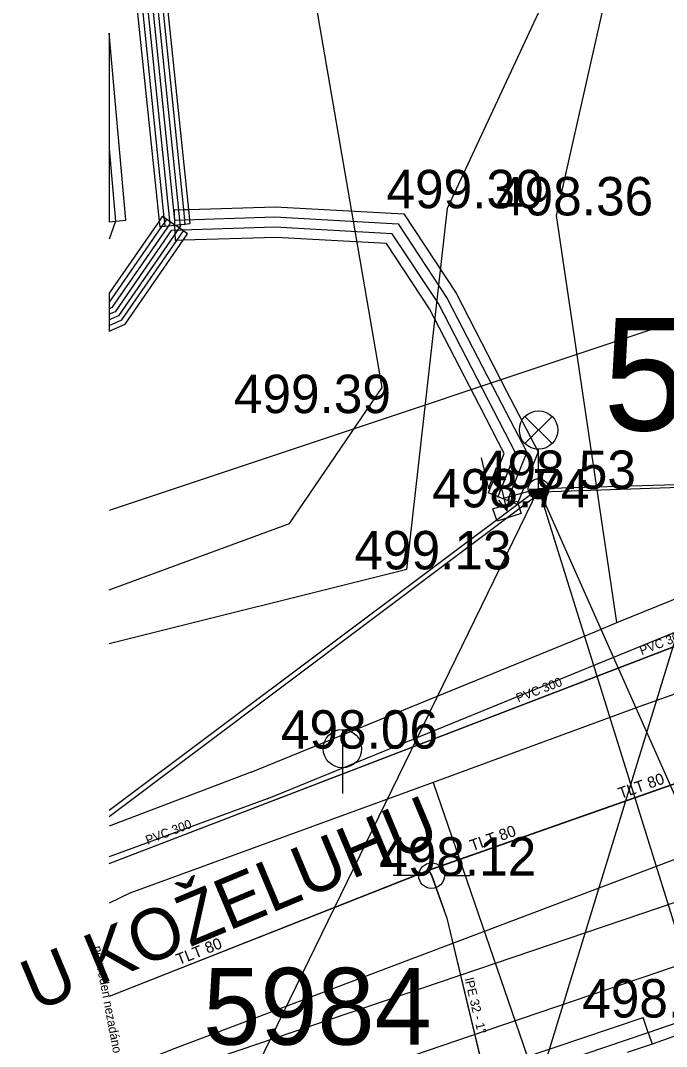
# Model space of a CAD drawing. Extents: x -669642 to -669119, y -1131006 to -1130466.
# Drawn here: x -669641.78 to -669629.16, y -1130641.28 to -1130621.24 of the extents above; entities that cross this region are included whole.
import ezdxf

# ---------------------------------------------------------------- set-up
doc = ezdxf.new("R2010")
doc.units = 0
for name, color, linetype in [('G_Bod_tecka', 7, 'Continuous'), ('G_Bod_vyska', 7, 'Continuous'), ('G_Bodove_pole', 7, 'Continuous'), ('G_Breh_Teren', 7, 'Continuous'), ('G_Budovy_Objekty', 7, 'Continuous'), ('G_Cesty_Schody', 7, 'Continuous'), ('G_Objekty_technicke', 7, 'Continuous'), ('G_Plochy_zpevnene', 7, 'Continuous'), ('G_Ploty', 7, 'Continuous'), ('G_Popisy_Nazvy', 7, 'Continuous'), ('G_Site-kanalizace', 7, 'Continuous'), ('G_Site-Rozvadece', 7, 'Continuous'), ('G_Site-vodovod', 7, 'Continuous'), ('G_Z_CHRANICKA-TEPLOVOD_kotovane', 7, 'Continuous'), ('G_Z_ELsilove_nadz_kotovane', 7, 'Continuous'), ('G_Z_ELsilove_podz_kotovane', 7, 'Continuous'), ('G_Z_ELsilove_zrusene', 7, 'Continuous'), ('G_Z_KANAL_podz_kotovane', 7, 'Continuous'), ('G_Z_PLYNY_podz_geodeticky', 7, 'Continuous'), ('G_Z_SPOJE_nadz_kotovane', 7, 'Continuous'), ('G_Z_SPOJE_podz_kotovane', 7, 'Continuous'), ('G_Z_VODA_podz_kotovane', 7, 'Continuous'), ('Vrstva 1', 7, 'Continuous'), ('Vrstva 11', 7, 'Continuous'), ('Vrstva 26', 7, 'Continuous'), ('Vrstva 3', 7, 'Continuous'), ('Vrstva 4', 7, 'Continuous'), ('Vrstva 6', 7, 'Continuous'), ('Vrstva 62', 7, 'Continuous')]:
    doc.layers.add(name, color=color, linetype=linetype)

msp = doc.modelspace()

# ---------------------------------------------------------------- linework, layer by layer
at = {"layer": 'G_Bod_tecka'}
for p, q in [((-669633.44, -1130624.91), (-669633.44, -1130624.91)), ((-669631.31, -1130625.05), (-669631.31, -1130625.05)), ((-669636.44, -1130628.91), (-669636.44, -1130628.91)), ((-669631.66, -1130630.39), (-669631.66, -1130630.39)), ((-669632.57, -1130630.75), (-669632.57, -1130630.75)), ((-669634.23, -1130631.96), (-669634.23, -1130631.96)), ((-669635.49, -1130635.46), (-669635.49, -1130635.46)), ((-669633.75, -1130637.94), (-669633.75, -1130637.94)), ((-669629.62, -1130640.71), (-669629.62, -1130640.71))]:
    msp.add_line(p, q, dxfattribs=at)
at = {"layer": 'G_Breh_Teren'}
msp.add_line((-669634.23, -1130631.96), (-669640.046, -1130633.415), dxfattribs=at)
for points in [[(-669634.23, -1130631.96), (-669633.44, -1130624.91), (-669629.74, -1130616.97)], [(-669630.13, -1130633), (-669631.31, -1130625.05), (-669629.93, -1130618.93), (-669623.51, -1130617.65)]]:
    msp.add_lwpolyline(points, dxfattribs=at)
at = {"layer": 'G_Budovy_Objekty'}
for p, q in [((-669628.57, -1130640.92), (-669629.44, -1130641.23)), ((-669629.44, -1130641.23), (-669629.93, -1130641.39))]:
    msp.add_line(p, q, dxfattribs=at)
at = {"layer": 'G_Cesty_Schody'}
for points in [[(-669633.77, -1130642.11), (-669629.62, -1130640.71)], [(-669629.52, -1130641), (-669629.62, -1130640.71)], [(-669633.23, -1130642.26), (-669629.52, -1130641)]]:
    msp.add_lwpolyline(points, dxfattribs=at)
at = {"layer": 'G_Objekty_technicke'}
for p, q in [((-669631.925, -1130628.975), (-669631.395, -1130629.505)), ((-669631.925, -1130629.505), (-669631.395, -1130628.975)), ((-669631.66, -1130630.39), (-669631.66, -1130629.615))]:
    msp.add_line(p, q, dxfattribs=at)
for centre, radius in [((-669631.66, -1130629.24), 0.375), ((-669631.66, -1130630.39), 0.2)]:
    msp.add_circle(centre, radius, dxfattribs=at)
for radius in [0.18, 0.16, 0.14, 0.12, 0.1, 0.08, 0.06, 0.04, 0.02]:
    msp.add_arc((-669631.66, -1130630.39), radius, 180, 0, dxfattribs=at)
at = {"layer": 'G_Plochy_zpevnene'}
msp.add_line((-669636.96, -1130636.44), (-669640.046, -1130637.57), dxfattribs=at)
for points in [[(-669636.96, -1130636.44), (-669628.58, -1130633.02), (-669619.62, -1130629.36), (-669617.38, -1130628.48), (-669615.68, -1130627.86), (-669614.39, -1130627.44), (-669612.44, -1130626.93), (-669611.45, -1130626.74), (-669610.45, -1130626.6), (-669602.13, -1130625.68), (-669593.8, -1130624.74)], [(-669630.13, -1130633), (-669628.8, -1130632.46), (-669628.34, -1130632.27)], [(-669630.53, -1130633.17), (-669630.13, -1130633)], [(-669637.27, -1130635.92), (-669630.53, -1130633.17)], [(-669637.27, -1130635.92), (-669639.69, -1130636.84), (-669640.046, -1130636.975)], [(-669640.046, -1130643.381), (-669639.18, -1130643.15), (-669638.01, -1130642.78), (-669632.99, -1130641.07), (-669627.97, -1130639.36)]]:
    msp.add_lwpolyline(points, dxfattribs=at)
at = {"layer": 'G_Ploty'}
for q in [(-669627.57, -1130640.33), (-669629.44, -1130641.23)]:
    msp.add_line((-669629.52, -1130641), q, dxfattribs=at)
at = {"layer": 'G_Site-kanalizace'}
msp.add_line((-669635.49, -1130635.085), (-669635.49, -1130636.335), dxfattribs=at)
msp.add_circle((-669635.49, -1130635.46), 0.375, dxfattribs=at)
at = {"layer": 'G_Site-Rozvadece'}
for p, q in [((-669632.782, -1130629.782), (-669632.638, -1130630.391)), ((-669632.638, -1130630.391), (-669632.481, -1130629.969)), ((-669632.481, -1130629.969), (-669632.28, -1130630.82)), ((-669632.443, -1130630.607), (-669632.28, -1130630.82)), ((-669632.28, -1130630.82), (-669632.229, -1130630.557))]:
    msp.add_line(p, q, dxfattribs=at)
msp.add_lwpolyline([(-669632, -1130630.87), (-669632.47, -1130631.02), (-669632.55, -1130630.78), (-669632.08, -1130630.63), (-669632, -1130630.87)], dxfattribs=at)
at = {"layer": 'G_Site-vodovod'}
for p, q in [((-669634, -1130637.94), (-669634.5, -1130637.94)), ((-669633.5, -1130637.94), (-669633, -1130637.94))]:
    msp.add_line(p, q, dxfattribs=at)
msp.add_circle((-669633.75, -1130637.94), 0.25, dxfattribs=at)
at = {"layer": 'G_Z_CHRANICKA-TEPLOVOD_kotovane'}
for p, q in [((-669640.046, -1130621.492), (-669640.046, -1130625.173)), ((-669640.046, -1130626.571), (-669640.046, -1130627.308)), ((-669640.046, -1130626.746), (-669640.046, -1130627.199))]:
    msp.add_line(p, q, dxfattribs=at)
for points in [[(-669640.046, -1130615.799), (-669639.07, -1130625.16), (-669639.058, -1130625.271), (-669639.022, -1130625.267), (-669638.761, -1130625.24), (-669638.76, -1130625.24), (-669638.462, -1130625.209), (-669638.491, -1130624.932), (-669640.046, -1130610.019)], [(-669640.046, -1130614.676), (-669638.976, -1130625.09), (-669638.966, -1130625.187), (-669638.959, -1130625.26), (-669638.761, -1130625.24), (-669638.56, -1130625.219), (-669638.589, -1130624.935), (-669640.046, -1130610.754)], [(-669640.046, -1130625.173), (-669639.722, -1130625.144), (-669640.046, -1130621.492)], [(-669640.046, -1130627.308), (-669639.732, -1130627.171), (-669638.599, -1130625.535), (-669638.513, -1130625.411), (-669638.746, -1130625.25), (-669638.76, -1130625.24), (-669638.761, -1130625.24), (-669638.924, -1130625.126), (-669638.976, -1130625.09), (-669639.007, -1130625.069), (-669639.07, -1130625.16), (-669640.046, -1130626.571)], [(-669640.046, -1130627.199), (-669639.798, -1130627.091), (-669638.724, -1130625.539), (-669638.596, -1130625.354), (-669638.746, -1130625.25), (-669638.76, -1130625.24), (-669638.761, -1130625.24), (-669638.924, -1130625.126), (-669638.966, -1130625.187), (-669639.022, -1130625.267), (-669640.046, -1130626.746)]]:
    msp.add_lwpolyline(points, dxfattribs=at)
msp.add_lwpolyline([(-669638.491, -1130624.932), (-669636.806, -1130624.88), (-669634.293, -1130625.019), (-669633.271, -1130626.568), (-669632.284, -1130628.482), (-669631.67, -1130629.664), (-669632.081, -1130630.691), (-669632.639, -1130630.469), (-669632.33, -1130629.696), (-669632.816, -1130628.758), (-669633.789, -1130626.872), (-669634.627, -1130625.601), (-669636.787, -1130625.479), (-669638.599, -1130625.535), (-669638.724, -1130625.539), (-669638.751, -1130625.54), (-669638.761, -1130625.24), (-669638.761, -1130625.24), (-669638.77, -1130624.941), (-669638.589, -1130624.935)], close=True, dxfattribs=at)
at = {"layer": 'G_Z_ELsilove_nadz_kotovane'}
for points in [[(-669594.17, -1130629.25), (-669628.973, -1130630.308), (-669631.66, -1130630.39)], [(-669631.66, -1130630.39), (-669640.046, -1130636.665)], [(-669631.66, -1130630.39), (-669638.265, -1130643.943), (-669638.112, -1130644.236)], [(-669631.66, -1130630.39), (-669632.239, -1130630.547), (-669632.36, -1130630.58)], [(-669631.66, -1130630.39), (-669628.489, -1130640.551), (-669628.345, -1130640.846)]]:
    msp.add_lwpolyline(points, dxfattribs=at)
at = {"layer": 'G_Z_ELsilove_podz_kotovane'}
for points in [[(-669640.046, -1130612.717), (-669638.77, -1130625.14), (-669636.809, -1130625.08), (-669634.404, -1130625.213), (-669633.444, -1130626.669), (-669632.461, -1130628.574), (-669631.89, -1130629.675), (-669632.239, -1130630.547), (-669632.263, -1130630.606)], [(-669640.046, -1130623.747), (-669639.921, -1130625.162), (-669640.046, -1130625.513)], [(-669397.44, -1130624.27), (-669468.22, -1130625.55), (-669528.83, -1130625.04), (-669557.25, -1130628.14), (-669594.17, -1130629.25), (-669631.6, -1130630.45), (-669640.046, -1130636.793)], [(-669632.457, -1130630.553), (-669632.11, -1130629.685), (-669632.639, -1130628.666), (-669633.616, -1130626.771), (-669634.516, -1130625.407), (-669636.811, -1130625.28), (-669638.832, -1130625.342), (-669639.93, -1130626.93), (-669640.046, -1130626.981)], [(-669631.66, -1130630.39), (-669627.105, -1130640.64)]]:
    msp.add_lwpolyline(points, dxfattribs=at)
at = {"layer": 'G_Z_ELsilove_zrusene'}
for points in [[(-669640.046, -1130567.481), (-669635.611, -1130570.817), (-669633.942, -1130573.294), (-669630.223, -1130581.178), (-669629.551, -1130587.927), (-669629.234, -1130594.896), (-669628.644, -1130602.807), (-669628.112, -1130609.531), (-669628.047, -1130610.349), (-669627.643, -1130618.665), (-669627.204, -1130626.418), (-669627.024, -1130632.43), (-669626.985, -1130637.091), (-669627.357, -1130637.75), (-669628.233, -1130638.205), (-669638.584, -1130641.721), (-669640.046, -1130642.34)], [(-669640.046, -1130567.481), (-669635.611, -1130570.817), (-669633.942, -1130573.294), (-669630.223, -1130581.178), (-669629.551, -1130587.927), (-669629.234, -1130594.896), (-669628.644, -1130602.807), (-669628.112, -1130609.531), (-669628.047, -1130610.349), (-669627.643, -1130618.665), (-669627.204, -1130626.418), (-669627.024, -1130632.43), (-669626.985, -1130637.091), (-669627.357, -1130637.75), (-669628.233, -1130638.205), (-669638.584, -1130641.721), (-669640.046, -1130642.34)], [(-669640.046, -1130568.206), (-669636.413, -1130571.107), (-669634.512, -1130573.604), (-669630.929, -1130581.06), (-669630.253, -1130587.997), (-669629.948, -1130594.874), (-669629.36, -1130602.959), (-669628.815, -1130608.586), (-669628.653, -1130610.26), (-669628.237, -1130618.672), (-669627.816, -1130626.573), (-669627.465, -1130632.468), (-669627.592, -1130636.717), (-669627.899, -1130637.106), (-669628.536, -1130637.449), (-669638.76, -1130641.316), (-669640.046, -1130641.822)], [(-669640.046, -1130568.206), (-669636.413, -1130571.107), (-669634.512, -1130573.604), (-669630.929, -1130581.06), (-669630.253, -1130587.997), (-669629.948, -1130594.874), (-669629.36, -1130602.959), (-669628.815, -1130608.586), (-669628.653, -1130610.26), (-669628.237, -1130618.672), (-669627.816, -1130626.573), (-669627.465, -1130632.468), (-669627.592, -1130636.717), (-669627.899, -1130637.106), (-669628.536, -1130637.449), (-669638.76, -1130641.316), (-669640.046, -1130641.822)]]:
    msp.add_lwpolyline(points, dxfattribs=at)
at = {"layer": 'G_Z_KANAL_podz_kotovane'}
msp.add_lwpolyline([(-669640.046, -1130637.7), (-669626.58, -1130632.53)], dxfattribs=at)
at = {"layer": 'G_Z_PLYNY_podz_geodeticky'}
for points in [[(-669573.96, -1130629.65), (-669581.38, -1130628.6), (-669581.53, -1130628.57), (-669583.16, -1130628.26), (-669593.93, -1130626.22), (-669607.16, -1130627.63), (-669611.11, -1130628.05), (-669619.8, -1130631.13), (-669629.68, -1130634.64), (-669633.72, -1130636.12), (-669639.64, -1130638.28), (-669640.046, -1130638.476)], [(-669633.72, -1130636.12), (-669631.67, -1130642.09)]]:
    msp.add_lwpolyline(points, dxfattribs=at)
at = {"layer": 'G_Z_SPOJE_nadz_kotovane'}
for points in [[(-669626.87, -1130626.42), (-669640.046, -1130630.811)], [(-669626.87, -1130626.42), (-669631.95, -1130642.95)]]:
    msp.add_lwpolyline(points, dxfattribs=at)
at = {"layer": 'G_Z_SPOJE_podz_kotovane'}
for points in [[(-669640.046, -1130632.36), (-669636.522, -1130631.063), (-669634.711, -1130628.407), (-669636.49, -1130618.092), (-669638.75, -1130606.197), (-669639.993, -1130598.083), (-669640.046, -1130597.531)], [(-669640.046, -1130632.36), (-669636.522, -1130631.063), (-669634.711, -1130628.407), (-669636.49, -1130618.092), (-669638.75, -1130606.197), (-669639.993, -1130598.083), (-669640.046, -1130597.531)], [(-669640.046, -1130611.743), (-669638.657, -1130625.267), (-669639.864, -1130627.01), (-669640.046, -1130627.089)], [(-669640.046, -1130613.694), (-669638.863, -1130625.213), (-669639.996, -1130626.85), (-669640.046, -1130626.872)], [(-669640.046, -1130613.694), (-669638.863, -1130625.213), (-669639.996, -1130626.85), (-669640.046, -1130626.872)]]:
    msp.add_lwpolyline(points, dxfattribs=at)
at = {"layer": 'G_Z_VODA_podz_kotovane'}
for points in [[(-669531.96, -1130637.42), (-669546.93, -1130635.94), (-669548.42, -1130635.75), (-669559.76, -1130634.29), (-669560.05, -1130634.19), (-669567.29, -1130633.4), (-669568.79, -1130632.87), (-669569.21, -1130632.72), (-669569.47, -1130632.63), (-669570.1, -1130632.51), (-669578.28, -1130630.98), (-669579.89, -1130630.56), (-669581.72, -1130630.25), (-669585.7, -1130629.35), (-669586.25, -1130629.23), (-669596.24, -1130628.25), (-669604.69, -1130628.76), (-669605.07, -1130628.78), (-669607.03, -1130629.3), (-669611.32, -1130630.21), (-669612.04, -1130630.44), (-669623.29, -1130634.14), (-669633.8, -1130637.84), (-669640.046, -1130640.302)], [(-669633.8, -1130637.84), (-669633.75, -1130637.94), (-669633.45, -1130638.77), (-669632.6, -1130642.32)]]:
    msp.add_lwpolyline(points, dxfattribs=at)
at = {"layer": 'Vrstva 1'}
msp.add_line((-669631.6, -1130630.45), (-669631.6, -1130630.45), dxfattribs=at)
at = {"layer": 'Vrstva 11'}
msp.add_lwpolyline([(-669640.046, -1130637.7), (-669626.576, -1130632.534)], dxfattribs=at)
at = {"layer": 'Vrstva 26'}
for points in [[(-669531.955, -1130637.416), (-669546.934, -1130635.937), (-669548.416, -1130635.747), (-669559.759, -1130634.29), (-669560.046, -1130634.192), (-669567.293, -1130633.401), (-669568.793, -1130632.87), (-669569.211, -1130632.722), (-669569.47, -1130632.63), (-669570.098, -1130632.512), (-669578.28, -1130630.977), (-669579.894, -1130630.564), (-669581.724, -1130630.254), (-669585.703, -1130629.349), (-669586.246, -1130629.226), (-669596.236, -1130628.247), (-669604.69, -1130628.76), (-669605.069, -1130628.783), (-669607.034, -1130629.302), (-669611.321, -1130630.207), (-669612.04, -1130630.443), (-669623.293, -1130634.136), (-669633.803, -1130637.835), (-669640.046, -1130640.302)], [(-669633.803, -1130637.835), (-669633.747, -1130637.939), (-669633.452, -1130638.772), (-669632.605, -1130642.315)]]:
    msp.add_lwpolyline(points, dxfattribs=at)
at = {"layer": 'Vrstva 6'}
msp.add_line((-669633.747, -1130637.939), (-669633.747, -1130637.939), dxfattribs=at)
at = {"layer": 'Vrstva 62'}
for p, q in [((-669594.17, -1130629.25), (-669631.6, -1130630.45)), ((-669631.6, -1130630.45), (-669640.046, -1130636.793))]:
    msp.add_line(p, q, dxfattribs=at)

# ---------------------------------------------------------------- texts
at = {"layer": 'G_Bod_vyska'}
for s, p in [('499.30', (-669634.63, -1130624.91)), ('498.36', (-669632.49, -1130625.05)), ('499.39', (-669637.61, -1130628.91)), ('498.53', (-669632.826, -1130630.39)), ('498.74', (-669633.736, -1130630.75)), ('499.13', (-669635.256, -1130631.96)), ('498.06', (-669636.691, -1130635.46)), ('498.12', (-669634.772, -1130637.94)), ('498.40', (-669630.808, -1130640.71))]:
    msp.add_text(s, height=0.75, dxfattribs=at).set_placement(p)
at = {"layer": 'G_Bodove_pole'}
msp.add_text('5984', height=1.5, dxfattribs=at).set_placement((-669638.209, -1130641.24))
at = {"layer": 'G_Popisy_Nazvy'}
msp.add_text('U KOŽELUHU', height=1, rotation=22.7322, dxfattribs=at).set_placement((-669641.485, -1130640.602))
at = {"layer": 'Vrstva 3'}
for s, height, rotation, p in [('PVC 300', 0.1755, 21.0021, (-669629.646, -1130633.636)), ('PVC 300', 0.1755, 20.9899, (-669632.059, -1130634.562)), ('PVC 300', 0.1755, 20.9338, (-669639.294, -1130637.336)), ('neuveden nezadáno', 0.17551, 280.6944, (-669640.359, -1130639.326))]:
    msp.add_text(s, height=height, rotation=rotation, dxfattribs=at).set_placement(p)
at = {"layer": 'Vrstva 4'}
msp.add_text('5637', height=2.1939, dxfattribs=at).set_placement((-669630.397, -1130629.248))
for s, height, rotation, p in [('TLT 80', 0.2194, 19.3822, (-669630.059, -1130636.443)), ('TLT 80', 0.2194, 19.398, (-669632.957, -1130637.463)), ('TLT 80', 0.2194, 21.5608, (-669638.685, -1130639.688)), ('lPE 32 - 1"', 0.17551, 283.456, (-669633.105, -1130639.957))]:
    msp.add_text(s, height=height, rotation=rotation, dxfattribs=at).set_placement(p)

doc.saveas('drawing.dxf')
